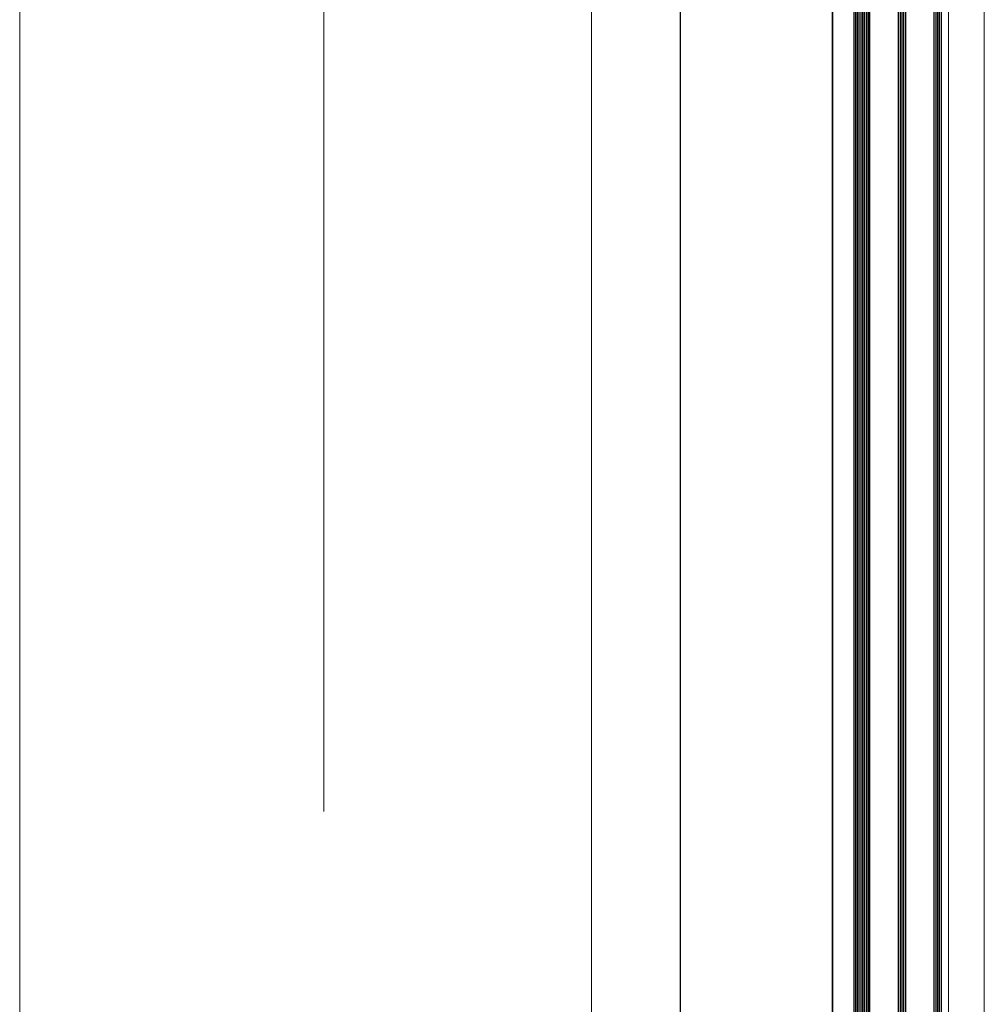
# Model space of a CAD drawing. Extents: x 4615668 to 9294084, y 5325188 to 10688993.
# Tile 401 of 656: x 4636212 to 4636266, y 5331837 to 5331892. Entities that reach past the tile are written whole.
import ezdxf

# ---------------------------------------------------------------- set-up
doc = ezdxf.new("R2010")
doc.units = 0
doc.header["$MEASUREMENT"] = 0
doc.linetypes.add('DASHDOT', pattern=[25.4, 12.7, -6.35, 0, -6.35])
doc.layers.add('A_wymiary', color=152, linetype='Continuous', lineweight=5)
doc.layers.add('Osie', color=175, linetype='DASHDOT', lineweight=9)
for name, color, linetype in [('CrossSectionsGlass', 7, 'Continuous'), ('CrossSectionsProfils', 7, 'Continuous'), ('STOLARKA', 4, 'Continuous')]:
    doc.layers.add(name, color=color, linetype=linetype)

msp = doc.modelspace()

# ---------------------------------------------------------------- linework, layer by layer
at = {"layer": 'A_wymiary', "ltscale": 40}
for points in [[(4636257.721, 5331677.428), (4636249.221, 5331677.428), (4636249.221, 5332310.428), (4636257.721, 5332310.428)], [(4636257.721, 5332310.428), (4636259.721, 5332310.428), (4636259.721, 5331677.428), (4636257.721, 5331677.428)]]:
    msp.add_lwpolyline(points, close=True, dxfattribs=at)
msp.add_lwpolyline([(4636249.221, 5332310.428), (4636249.221, 5331677.428), (4636249.221, 5331643.428), (4636256.168, 5331643.428), (4636256.168, 5331674.587, 0.029325), (4636256.146, 5331674.657), (4636255.692, 5331675.11, -0.198912), (4636255.575, 5331675.393), (4636255.575, 5331677.428), (4636255.875, 5331677.428), (4636255.875, 5331675.528, 0.414258), (4636255.975, 5331675.428), (4636256.075, 5331675.428, 0.444219), (4636256.171, 5331675.528), (4636256.171, 5331677.428), (4636256.171, 5331677.428), (4636259.721, 5331677.428), (4636259.721, 5332310.428)], format="xyb", close=True, dxfattribs=at)
msp.add_lwpolyline([(4636264.221, 5331677.429), (4636266.221, 5331677.429), (4636266.221, 5332310.427), (4636264.221, 5332310.427), (4636264.221, 5331677.465)], dxfattribs=at)
at = {"layer": 'CrossSectionsGlass'}
for p, q in [((4636258.921, 5331946.778), (4636258.921, 5331681.078)), ((4636259.001, 5331946.828), (4636259.001, 5331681.028)), ((4636259.101, 5331946.828), (4636259.101, 5331681.028)), ((4636259.201, 5331946.828), (4636259.201, 5331681.028)), ((4636259.301, 5331946.828), (4636259.301, 5331681.028)), ((4636259.401, 5331946.828), (4636259.401, 5331681.028)), ((4636259.501, 5331946.828), (4636259.501, 5331681.028)), ((4636259.601, 5331946.828), (4636259.601, 5331681.028)), ((4636259.701, 5331946.828), (4636259.701, 5331681.028)), ((4636259.801, 5331946.778), (4636259.801, 5331681.078)), ((4636261.401, 5331946.778), (4636261.401, 5331681.078)), ((4636261.501, 5331946.828), (4636261.501, 5331681.028)), ((4636261.601, 5331946.828), (4636261.601, 5331681.028)), ((4636261.701, 5331946.828), (4636261.701, 5331681.028)), ((4636261.801, 5331946.778), (4636261.801, 5331681.078)), ((4636263.401, 5331946.778), (4636263.401, 5331681.078)), ((4636263.501, 5331946.828), (4636263.501, 5331681.028)), ((4636263.601, 5331946.828), (4636263.601, 5331681.028)), ((4636263.701, 5331946.828), (4636263.701, 5331681.028)), ((4636263.801, 5331946.778), (4636263.801, 5331681.078))]:
    msp.add_line(p, q, dxfattribs=at)
at = {"layer": 'CrossSectionsProfils', "ltscale": 40}
msp.add_lwpolyline([(4636256.168, 5331643.428), (4636249.221, 5331643.428), (4636249.221, 5332310.428), (4636257.721, 5332310.428), (4636257.721, 5331677.428)], dxfattribs=at)
msp.add_lwpolyline([(4636257.721, 5332310.428), (4636259.721, 5332310.428), (4636259.721, 5331677.428), (4636257.721, 5331677.428)], close=True, dxfattribs=at)
at = {"layer": 'Osie', "lineweight": 0, "ltscale": 5}
msp.add_line((4636229.25, 5332419.315), (4636229.25, 5331456.411), dxfattribs=at)
at = {"layer": 'STOLARKA', "color": 5, "lineweight": 0}
for p, q in [((4636244.221, 5331661.428), (4636244.221, 5331952.428)), ((4636212.217, 5331677.428), (4636212.217, 5331950.428)), ((4636212.221, 5331950.428), (4636212.221, 5331677.428))]:
    msp.add_line(p, q, dxfattribs=at)

doc.saveas('drawing.dxf')
